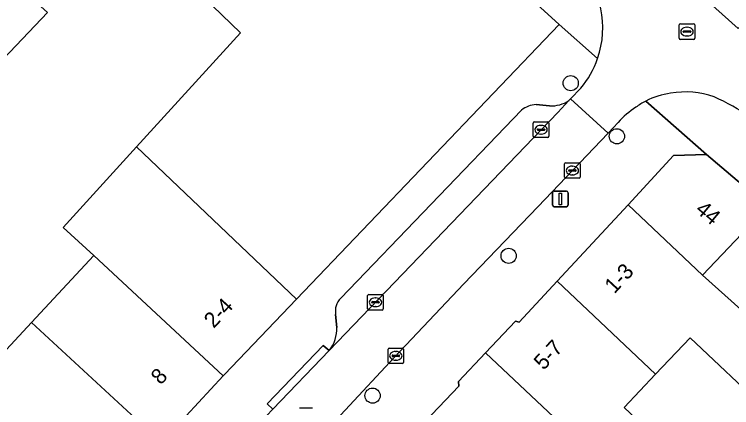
# Model space of a CAD drawing. Extents: x 160663 to 161506, y 382245 to 383291.
# Drawn here: x 160915.24 to 160961.39, y 383066.88 to 383092.19 of the extents above; entities that cross this region are included whole.
import ezdxf

# ---------------------------------------------------------------- set-up
doc = ezdxf.new("R2010")
doc.units = 0
for name, color, linetype in [('IMGEO_Boom', 7, 'Continuous'), ('IMGEO_Erf', 7, 'Continuous'), ('IMGEO_Kolk', 7, 'Continuous'), ('IMGEO_Lichtmast', 7, 'Continuous'), ('IMGEO_Pand', 7, 'Continuous'), ('IMGEO_Pand_nummerreeks', 7, 'Continuous'), ('IMGEO_Parkeervlak_open', 7, 'Continuous'), ('IMGEO_Rijbaan_lokaal_open', 7, 'Continuous'), ('IMGEO_Rioolput', 7, 'Continuous'), ('IMGEO_Voetpad_open', 7, 'Continuous')]:
    doc.layers.add(name, color=color, linetype=linetype)

msp = doc.modelspace()

# ---------------------------------------------------------------- linework, layer by layer
at = {"layer": 'IMGEO_Boom'}
for centre in [(160951.036, 383087.768), (160954.009, 383084.344), (160947.044, 383076.654), (160938.291, 383067.654)]:
    msp.add_circle(centre, 0.489, dxfattribs=at)
at = {"layer": 'IMGEO_Erf'}
for points in [[(160914.159, 383061.582), (160915.959, 383059.638), (160913.308, 383057.183), (160915.546, 383054.767), (160919.978, 383059.546), (160920.658, 383060.279), (160916.993, 383063.68), (160912.315, 383068.018), (160916.347, 383072.364), (160920.354, 383076.684), (160918.385, 383078.479), (160923.112, 383083.664), (160929.799, 383091), (160922.617, 383097.955)], [(160963.63, 383066.736), (160958.725, 383071.382), (160956.496, 383069.029), (160954.475, 383066.895), (160959.334, 383062.293), (160958.674, 383061.596), (160956.907, 383059.729), (160955.128, 383057.933), (160954.516, 383057.286), (160949.694, 383061.852), (160947.562, 383059.601), (160945.455, 383057.376), (160951.503, 383051.647), (160950.769, 383050.872), (160954.674, 383047.173), (160972.907, 383066.425)]]:
    msp.add_lwpolyline(points, dxfattribs=at)
msp.add_lwpolyline([(160903.039, 383085.916), (160906.562, 383089.584), (160905.334, 383090.764), (160911.703, 383097.446), (160917.378, 383092.31), (160910.853, 383085.463), (160912.276, 383084.096), (160908.754, 383080.429)], close=True, dxfattribs=at)
at = {"layer": 'IMGEO_Kolk'}
for p, q in [((160948.63, 383084.345), (160948.63, 383085.197)), ((160948.705, 383085.271), (160949.557, 383085.271)), ((160949.631, 383085.197), (160949.631, 383084.345)), ((160948.889, 383084.765), (160948.889, 383084.777)), ((160949.327, 383084.728), (160948.929, 383084.728)), ((160948.932, 383084.814), (160949.33, 383084.814)), ((160949.118, 383085.051), (160949.143, 383085.051)), ((160949.373, 383084.777), (160949.373, 383084.765)), ((160949.557, 383084.271), (160948.705, 383084.271)), ((160949.141, 383084.491), (160949.116, 383084.491)), ((160950.643, 383081.716), (160950.643, 383082.568)), ((160950.718, 383082.642), (160951.57, 383082.642)), ((160951.131, 383082.422), (160951.156, 383082.422)), ((160951.644, 383082.568), (160951.644, 383081.716)), ((160950.902, 383082.136), (160950.902, 383082.148)), ((160951.34, 383082.099), (160950.942, 383082.099)), ((160950.945, 383082.185), (160951.343, 383082.185)), ((160951.386, 383082.148), (160951.386, 383082.136)), ((160951.57, 383081.642), (160950.718, 383081.642)), ((160951.154, 383081.862), (160951.129, 383081.862)), ((160938.048, 383074.165), (160938.9, 383074.165)), ((160937.973, 383073.239), (160937.973, 383074.091)), ((160938.232, 383073.659), (160938.232, 383073.671)), ((160938.275, 383073.708), (160938.673, 383073.708)), ((160938.461, 383073.945), (160938.486, 383073.945)), ((160938.716, 383073.671), (160938.716, 383073.659)), ((160938.974, 383074.091), (160938.974, 383073.239)), ((160938.67, 383073.622), (160938.272, 383073.622)), ((160938.484, 383073.385), (160938.459, 383073.385)), ((160938.9, 383073.165), (160938.048, 383073.165)), ((160939.286, 383069.791), (160939.286, 383070.643)), ((160939.361, 383070.717), (160940.213, 383070.717)), ((160939.774, 383070.497), (160939.799, 383070.497)), ((160940.287, 383070.643), (160940.287, 383069.791)), ((160939.545, 383070.211), (160939.545, 383070.223)), ((160939.983, 383070.174), (160939.585, 383070.174)), ((160939.588, 383070.26), (160939.986, 383070.26)), ((160940.029, 383070.223), (160940.029, 383070.211)), ((160940.213, 383069.717), (160939.361, 383069.717)), ((160939.797, 383069.937), (160939.772, 383069.937))]:
    msp.add_line(p, q, dxfattribs=at)
for points in [[(160948.63, 383084.345), (160948.63, 383085.197)], [(160948.705, 383085.271), (160949.557, 383085.271)], [(160949.631, 383085.197), (160949.631, 383084.345)], [(160949.557, 383084.271), (160948.705, 383084.271)], [(160950.643, 383081.716), (160950.643, 383082.568)], [(160950.718, 383082.642), (160951.57, 383082.642)], [(160951.644, 383082.568), (160951.644, 383081.716)], [(160951.57, 383081.642), (160950.718, 383081.642)], [(160938.048, 383074.165), (160938.9, 383074.165)], [(160937.973, 383073.239), (160937.973, 383074.091)], [(160938.974, 383074.091), (160938.974, 383073.239)], [(160938.9, 383073.165), (160938.048, 383073.165)], [(160939.286, 383069.791), (160939.286, 383070.643)], [(160939.361, 383070.717), (160940.213, 383070.717)], [(160940.287, 383070.643), (160940.287, 383069.791)], [(160940.213, 383069.717), (160939.361, 383069.717)]]:
    msp.add_lwpolyline(points, dxfattribs=at)
for centre, radius, start, end in [((160948.707, 383085.195), 0.0765, 91.552, 178.448), ((160948.707, 383085.195), 0.0765, 91.552, 178.448), ((160949.555, 383085.195), 0.0765, 1.552, 88.448), ((160949.555, 383085.195), 0.0765, 1.552, 88.448), ((160948.929, 383084.774), 0.0403, 85.8775, 175.7526), ((160948.926, 383084.764), 0.0366, 178.938, 274.7102), ((160949.33, 383084.771), 0.043, 264.8664, 352.4533), ((160949.334, 383084.776), 0.0386, 1.7309, 96.639), ((160948.707, 383084.347), 0.0765, 181.552, 268.448), ((160948.707, 383084.347), 0.0765, 181.552, 268.448), ((160949.555, 383084.347), 0.0765, 271.552, 358.448), ((160949.555, 383084.347), 0.0765, 271.552, 358.448), ((160950.72, 383082.566), 0.0765, 91.552, 178.448), ((160950.72, 383082.566), 0.0765, 91.552, 178.448), ((160951.568, 383082.566), 0.0765, 1.552, 88.448), ((160951.568, 383082.566), 0.0765, 1.552, 88.448), ((160950.942, 383082.145), 0.0403, 85.8775, 175.7526), ((160950.939, 383082.135), 0.0366, 178.938, 274.7102), ((160951.343, 383082.142), 0.043, 264.8664, 352.4533), ((160951.347, 383082.147), 0.0386, 1.7309, 96.639), ((160950.72, 383081.718), 0.0765, 181.552, 268.448), ((160950.72, 383081.718), 0.0765, 181.552, 268.448), ((160951.568, 383081.718), 0.0765, 271.552, 358.448), ((160951.568, 383081.718), 0.0765, 271.552, 358.448), ((160938.05, 383074.089), 0.0765, 91.552, 178.448), ((160938.05, 383074.089), 0.0765, 91.552, 178.448), ((160938.898, 383074.089), 0.0765, 1.552, 88.448), ((160938.898, 383074.089), 0.0765, 1.552, 88.448), ((160938.272, 383073.668), 0.0403, 85.8775, 175.7526), ((160938.269, 383073.658), 0.0366, 178.938, 274.7102), ((160938.673, 383073.665), 0.043, 264.8664, 352.4533), ((160938.677, 383073.67), 0.0386, 1.7309, 96.639), ((160938.05, 383073.241), 0.0765, 181.552, 268.448), ((160938.05, 383073.241), 0.0765, 181.552, 268.448), ((160938.898, 383073.241), 0.0765, 271.552, 358.448), ((160938.898, 383073.241), 0.0765, 271.552, 358.448), ((160939.363, 383070.641), 0.0765, 91.552, 178.448), ((160939.363, 383070.641), 0.0765, 91.552, 178.448), ((160940.211, 383070.641), 0.0765, 1.552, 88.448), ((160940.211, 383070.641), 0.0765, 1.552, 88.448), ((160939.585, 383070.22), 0.0403, 85.8775, 175.7526), ((160939.582, 383070.21), 0.0366, 178.938, 274.7102), ((160939.986, 383070.217), 0.043, 264.8664, 352.4533), ((160939.99, 383070.222), 0.0386, 1.7309, 96.639), ((160939.363, 383069.793), 0.0765, 181.552, 268.448), ((160939.363, 383069.793), 0.0765, 181.552, 268.448), ((160940.211, 383069.793), 0.0765, 271.552, 358.448), ((160940.211, 383069.793), 0.0765, 271.552, 358.448)]:
    msp.add_arc(centre, radius, start, end, dxfattribs=at)
for centre, major_axis, ratio, start_param, end_param in [((160949.117, 383084.771), (-0.387, 0.002), 0.722429, 4.712389, 7.853982), ((160949.142, 383084.771), (-0.39, 0.002), 0.717154, 1.570796, 4.712389), ((160951.13, 383082.142), (-0.387, 0.002), 0.722429, 4.712389, 7.853982), ((160951.155, 383082.142), (-0.39, 0.002), 0.717154, 1.570796, 4.712389), ((160938.46, 383073.665), (-0.387, 0.002), 0.722429, 4.712389, 7.853982), ((160938.485, 383073.665), (-0.39, 0.002), 0.717154, 1.570796, 4.712389), ((160939.773, 383070.217), (-0.387, 0.002), 0.722429, 4.712389, 7.853982), ((160939.798, 383070.217), (-0.39, 0.002), 0.717154, 1.570796, 4.712389)]:
    msp.add_ellipse(centre, major_axis=major_axis, ratio=ratio, start_param=start_param, end_param=end_param, dxfattribs=at)
at = {"layer": 'IMGEO_Lichtmast'}
for p, q in [((160949.874, 383079.912), (160949.874, 383080.712)), ((160949.874, 383080.712), (160949.874, 383079.912)), ((160949.974, 383080.812), (160950.764, 383080.812)), ((160950.764, 383080.812), (160949.974, 383080.812)), ((160950.864, 383080.712), (160950.864, 383079.912)), ((160950.864, 383079.912), (160950.864, 383080.712)), ((160950.764, 383079.812), (160949.974, 383079.812)), ((160949.974, 383079.812), (160950.764, 383079.812))]:
    msp.add_line(p, q, dxfattribs=at)
msp.add_lwpolyline([(160950.294, 383080.687), (160950.444, 383080.687), (160950.444, 383079.937), (160950.294, 383079.937), (160950.294, 383080.687)], dxfattribs=at)
for centre, start, end in [((160949.974, 383080.712), 90, 180), ((160949.974, 383080.712), 90, 180), ((160950.764, 383080.712), 0, 90), ((160950.764, 383080.712), 360, 90), ((160949.974, 383079.912), 180, 270), ((160949.974, 383079.912), 180, 270), ((160950.764, 383079.912), 270, 0), ((160950.764, 383079.912), 270, 0)]:
    msp.add_arc(centre, 0.1, start, end, dxfattribs=at)
at = {"layer": 'IMGEO_Pand'}
for points in [[(160933.406, 383073.873), (160950.3, 383091.539), (160932.137, 383108.095), (160922.617, 383097.955), (160929.799, 383091), (160923.112, 383083.664)], [(160917.378, 383092.31), (160911.703, 383097.446), (160905.334, 383090.764), (160906.562, 383089.584), (160907.966, 383088.236), (160910.766, 383085.546), (160910.853, 383085.463)], [(160920.354, 383076.684), (160928.685, 383068.933), (160928.764, 383069.018), (160933.406, 383073.873), (160923.112, 383083.664), (160918.385, 383078.479)], [(160963.718, 383079.83), (160959.764, 383083.167), (160957.649, 383083.109), (160954.722, 383079.944), (160959.52, 383075.398)], [(160959.52, 383075.398), (160954.722, 383079.944), (160950.166, 383075.019), (160956.496, 383069.029), (160958.725, 383071.382), (160963.63, 383066.736), (160968.011, 383062.586), (160970.657, 383065.38), (160965.394, 383070.091), (160964.449, 383070.986)], [(160964.449, 383070.986), (160966.043, 383072.669), (160969.301, 383069.584), (160972.425, 383072.884), (160969.386, 383075.048), (160963.718, 383079.83), (160959.52, 383075.398)], [(160920.354, 383076.684), (160916.347, 383072.364), (160924.703, 383064.64), (160928.685, 383068.933)], [(160954.475, 383066.895), (160956.496, 383069.029), (160950.166, 383075.019), (160947.725, 383072.379), (160947.481, 383072.438), (160945.563, 383070.413), (160956.907, 383059.729), (160958.674, 383061.596), (160959.334, 383062.293)], [(160924.703, 383064.64), (160916.347, 383072.364), (160912.315, 383068.018), (160916.993, 383063.68), (160920.658, 383060.279)], [(160945.563, 383070.413), (160943.822, 383068.574), (160943.83, 383068.268), (160941.244, 383065.538), (160947.562, 383059.601), (160949.694, 383061.852), (160954.516, 383057.286), (160955.128, 383057.933), (160956.907, 383059.729)]]:
    msp.add_lwpolyline(points, close=True, dxfattribs=at)
at = {"layer": 'IMGEO_Parkeervlak_open'}
for points in [[(160935.505, 383070.569), (160950.199, 383085.882), (160950.924, 383086.643)], [(160949.679, 383086.298), (160948.804, 383086.395)], [(160947.874, 383086.036), (160936.243, 383073.919)], [(160935.915, 383072.881), (160935.984, 383072.043)]]:
    msp.add_lwpolyline(points, dxfattribs=at)
for centre, radius, start, end in [((160949.74, 383088.498), 2.201, 268.4234, 302.5536), ((160948.995, 383084.516), 1.889, 95.8076, 126.4077), ((160937.018, 383073.103), 1.125, 133.5303, 191.3974), ((160933.853, 383071.921), 2.135, 320.7117, 3.2835)]:
    msp.add_arc(centre, radius, start, end, dxfattribs=at)
at = {"layer": 'IMGEO_Rijbaan_lokaal_open'}
for points in [[(160961.813, 383091.279), (160954.192, 383098.131), (160953.926, 383098.37), (160951.306, 383095.631), (160951.524, 383095.414)], [(160951.682, 383087.438), (160951.027, 383086.751), (160953.438, 383084.554), (160954.086, 383085.234)]]:
    msp.add_lwpolyline(points, dxfattribs=at)
msp.add_lwpolyline([(160933.381, 383063.325), (160939.686, 383070.112), (160944.165, 383074.85), (160948.915, 383079.802), (160953.438, 383084.554), (160951.027, 383086.751), (160950.924, 383086.643), (160950.199, 383085.882), (160935.505, 383070.569), (160931.866, 383066.777), (160931.458, 383066.352), (160926.703, 383061.356), (160924.686, 383059.265), (160922.375, 383056.869), (160918.427, 383052.689), (160916.057, 383050.196), (160918.636, 383047.796), (160920.798, 383050.085), (160925.638, 383055.232)], close=True, dxfattribs=at)
for centre, radius, start, end in [((160947.037, 383091.335), 6.064, 340.947, 42.276), ((160947.016, 383091.35), 6.089, 320.0193, 340.8715), ((160958.087, 383082.347), 4.81, 97.4607, 117.4803), ((160958.423, 383081.744), 5.458, 70.2103, 100.1443), ((160958.066, 383082.363), 4.786, 117.3477, 126.4224), ((160954.735, 383074.268), 13.772, 55.2266, 66.2998), ((160958.194, 383081.615), 5.475, 122.8506, 138.6168)]:
    msp.add_arc(centre, radius, start, end, dxfattribs=at)
at = {"layer": 'IMGEO_Rioolput'}
for p, q in [((160958.015, 383090.658), (160958.015, 383091.51)), ((160958.09, 383091.584), (160958.942, 383091.584)), ((160958.503, 383091.364), (160958.528, 383091.364)), ((160959.016, 383091.51), (160959.016, 383090.658)), ((160958.274, 383091.078), (160958.274, 383091.09)), ((160958.712, 383091.041), (160958.314, 383091.041)), ((160958.317, 383091.127), (160958.715, 383091.127)), ((160958.526, 383090.804), (160958.501, 383090.804)), ((160958.758, 383091.09), (160958.758, 383091.078)), ((160958.942, 383090.584), (160958.09, 383090.584)), ((160933.582, 383066.88), (160934.434, 383066.88))]:
    msp.add_line(p, q, dxfattribs=at)
for points in [[(160958.015, 383090.658), (160958.015, 383091.51)], [(160958.09, 383091.584), (160958.942, 383091.584)], [(160959.016, 383091.51), (160959.016, 383090.658)], [(160958.942, 383090.584), (160958.09, 383090.584)], [(160933.582, 383066.88), (160934.434, 383066.88)]]:
    msp.add_lwpolyline(points, dxfattribs=at)
for centre, radius, start, end in [((160958.092, 383091.508), 0.0765, 91.552, 178.448), ((160958.092, 383091.508), 0.0765, 91.552, 178.448), ((160958.94, 383091.508), 0.0765, 1.552, 88.448), ((160958.94, 383091.508), 0.0765, 1.552, 88.448), ((160958.314, 383091.087), 0.0403, 85.8775, 175.7526), ((160958.311, 383091.077), 0.0366, 178.938, 274.7102), ((160958.715, 383091.084), 0.043, 264.8664, 352.4533), ((160958.719, 383091.089), 0.0386, 1.7309, 96.639), ((160958.092, 383090.66), 0.0765, 181.552, 268.448), ((160958.092, 383090.66), 0.0765, 181.552, 268.448), ((160958.94, 383090.66), 0.0765, 271.552, 358.448), ((160958.94, 383090.66), 0.0765, 271.552, 358.448)]:
    msp.add_arc(centre, radius, start, end, dxfattribs=at)
for centre, major_axis, ratio, start_param, end_param in [((160958.502, 383091.084), (-0.387, 0.002), 0.722429, 4.712389, 7.853982), ((160958.527, 383091.084), (-0.39, 0.002), 0.717154, 1.570796, 4.712389)]:
    msp.add_ellipse(centre, major_axis=major_axis, ratio=ratio, start_param=start_param, end_param=end_param, dxfattribs=at)
at = {"layer": 'IMGEO_Voetpad_open'}
for points in [[(160954.192, 383098.131), (160961.813, 383091.279), (160964.067, 383093.823), (160956.981, 383100.29), (160952.66, 383104.233), (160948.39, 383108.129), (160948.102, 383108.392), (160948.002, 383108.283), (160942.448, 383113.457), (160937.416, 383118.145), (160935.811, 383119.75), (160935.53, 383119.466), (160934.171, 383120.731), (160934.436, 383121.004), (160932.761, 383122.608), (160928.405, 383126.797), (160928.327, 383126.872), (160928.203, 383126.744), (160925.4, 383129.44), (160925.467, 383129.608), (160920.856, 383134.043), (160920.779, 383134.126), (160920.569, 383134.352), (160914.367, 383141.037)], [(160910.58, 383129.146), (160916.474, 383123.152), (160916.373, 383123.023), (160919.466, 383120.156), (160922.714, 383117.145), (160922.774, 383117.225), (160924.955, 383115.295), (160927.624, 383112.668), (160927.5, 383112.444), (160927.869, 383111.986), (160932.137, 383108.095), (160950.3, 383091.539), (160952.769, 383089.355)], [(160952.769, 383089.355), (160950.3, 383091.539), (160933.406, 383073.873), (160928.764, 383069.018), (160928.685, 383068.933), (160924.703, 383064.64), (160920.658, 383060.279), (160919.978, 383059.546), (160915.546, 383054.767), (160911.622, 383050.794), (160911.729, 383050.322), (160911.147, 383049.783), (160910.934, 383049.791), (160908.499, 383047.535), (160907.113, 383047.588), (160910.119, 383044.116)], [(160950.924, 383086.643), (160951.027, 383086.751), (160951.682, 383087.438)], [(160916.51, 383039.63), (160916.299, 383039.832), (160917.623, 383041.165), (160917.937, 383041.481), (160920.302, 383043.863), (160934.625, 383058.872), (160936.469, 383060.82), (160936.597, 383060.955), (160938.59, 383063.06), (160938.841, 383063), (160941.244, 383065.538), (160943.83, 383068.268), (160943.822, 383068.574), (160945.563, 383070.413), (160947.481, 383072.438), (160947.725, 383072.379), (160950.166, 383075.019), (160954.722, 383079.944), (160957.649, 383083.109), (160959.764, 383083.167), (160955.867, 383086.614)], [(160955.867, 383086.614), (160959.764, 383083.167), (160963.718, 383079.83), (160969.386, 383075.048), (160972.425, 383072.884), (160975.614, 383070.613), (160976.345, 383070.055), (160981.723, 383066.24), (160981.925, 383066.097), (160984.383, 383064.359), (160989.497, 383060.735), (161000, 383053.292), (161000.047, 383053.259), (161007.755, 383047.797), (161008.601, 383047.148), (161013.371, 383043.748), (161019.187, 383039.602), (161021.951, 383037.858), (161025.283, 383035.755), (161036.108, 383028.925), (161039.5, 383026.785)], [(160948.804, 383086.395), (160949.679, 383086.298)], [(160936.243, 383073.919), (160947.874, 383086.036)], [(160954.086, 383085.234), (160953.438, 383084.554), (160948.915, 383079.802), (160944.165, 383074.85), (160939.686, 383070.112), (160933.381, 383063.325)], [(160935.984, 383072.043), (160935.915, 383072.881)], [(160931.458, 383066.352), (160931.866, 383066.777), (160931.503, 383067.119), (160935.117, 383070.885), (160935.505, 383070.569)]]:
    msp.add_lwpolyline(points, dxfattribs=at)
msp.add_lwpolyline([(160931.866, 383066.777), (160935.505, 383070.569), (160935.117, 383070.885), (160931.503, 383067.119)], close=True, dxfattribs=at)
for centre, radius, start, end in [((160947.037, 383091.335), 6.064, 340.947, 42.276), ((160947.016, 383091.35), 6.089, 320.0193, 340.8715), ((160958.087, 383082.347), 4.81, 97.4607, 117.4803), ((160958.423, 383081.744), 5.458, 70.2103, 100.1443), ((160949.74, 383088.498), 2.201, 268.4234, 302.5536), ((160958.066, 383082.363), 4.786, 117.3477, 126.4224), ((160954.735, 383074.268), 13.772, 55.2266, 66.2998), ((160948.995, 383084.516), 1.889, 95.8076, 126.4077), ((160958.194, 383081.615), 5.475, 122.8506, 138.6168), ((160937.018, 383073.103), 1.125, 133.5303, 191.3974), ((160933.853, 383071.921), 2.135, 320.7117, 3.2835)]:
    msp.add_arc(centre, radius, start, end, dxfattribs=at)

# ---------------------------------------------------------------- texts
at = {"layer": 'IMGEO_Pand_nummerreeks'}
for s, rotation, p in [('44', 319.8371, (160958.994, 383079.524)), ('1-3', 47.2346, (160953.846, 383074.167)), ('2-4', 46.8677, (160928.071, 383071.943)), ('5-7', 47.2346, (160949.296, 383069.247)), ('8', 47.152, (160924.662, 383068.302))]:
    msp.add_text(s, height=1, rotation=rotation, dxfattribs=at).set_placement(p)

doc.saveas('drawing.dxf')
